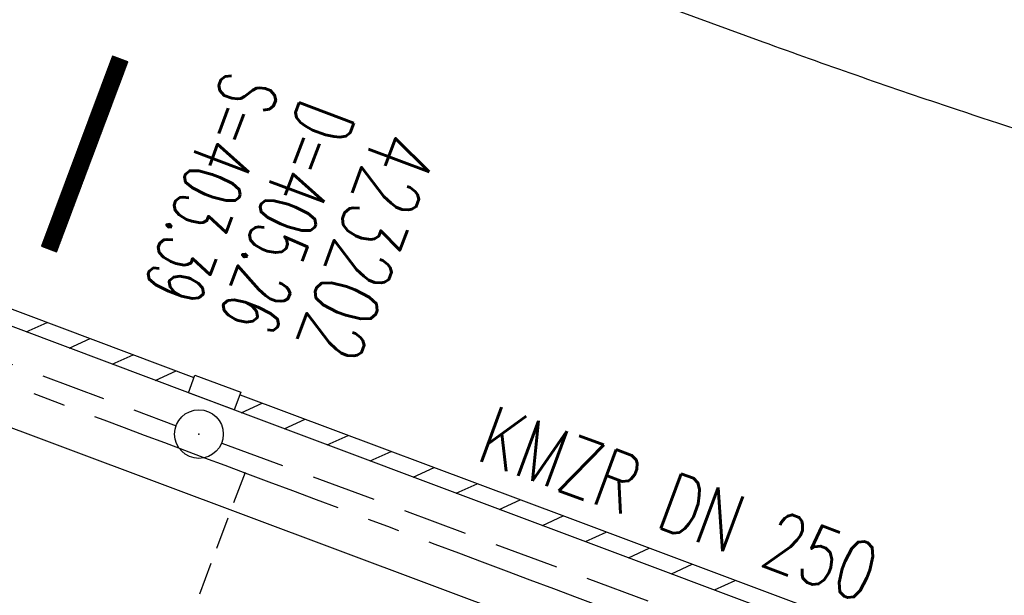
# Model space of a CAD drawing. Extents: x 450316 to 454644, y 428795 to 436505.
# Tile 276 of 324: x 452672 to 452703, y 434006 to 434024. Entities that reach past the tile are written whole.
import ezdxf
from ezdxf.enums import TextEntityAlignment as Align

# ---------------------------------------------------------------- set-up
doc = ezdxf.new("R2010")
doc.units = 0
doc.header["$LTSCALE"] = 2
doc.header["$MEASUREMENT"] = 0
for name, pattern in [('ACHSE', [5.5, 4, -0.5, 0.5, -0.5]), ('AUSGEZOGEN', [0]), ('GESTRICH-X2', [1.5, 1, -0.5]), ('GESTRICHELT', [0.75, 0.5, -0.25])]:
    doc.linetypes.add(name, pattern=pattern)
doc.layers.get('0').update_dxf_attribs({"linetype": 'CONTINUOUS'})
for name, color, linetype in [('ACHSETOP', 1, 'ACHSE'), ('FBR', 8, 'CONTINUOUS'), ('GEF', 1, 'AUSGEZOGEN'), ('HEKTOM', 1, 'GESTRICHELT'), ('KANAL', 7, 'GESTRICH-X2'), ('RINNE', 8, 'CONTINUOUS'), ('SCHACHTNR', 6, 'CONTINUOUS'), ('SCHSYMBOL', 7, 'CONTINUOUS'), ('TEXTO', 4, 'CONTINUOUS')]:
    doc.layers.add(name, color=color, linetype=linetype)
doc.styles.add('ROMANS', font='romans.shx', dxfattribs={"width": 0.8})

# ---------------------------------------------------------------- blocks, each defined once
blk = doc.blocks.new('*X46')
at = {"color": 0}
for p, q in [((75.476, 275.596), (75.966, 276.086)), ((75.476, 275.605), (75.957, 276.086)), ((75.476, 275.614), (75.948, 276.086)), ((75.476, 275.622), (75.939, 276.086)), ((75.476, 275.631), (75.93, 276.086)), ((75.476, 275.64), (75.921, 276.086)), ((75.476, 275.649), (75.913, 276.086)), ((75.476, 275.658), (75.904, 276.086)), ((75.476, 275.667), (75.895, 276.086)), ((75.476, 275.675), (75.886, 276.086)), ((75.476, 275.684), (75.877, 276.086)), ((75.476, 275.693), (75.868, 276.086)), ((75.476, 275.702), (75.86, 276.086)), ((75.476, 275.711), (75.851, 276.086)), ((75.476, 275.72), (75.842, 276.086)), ((75.476, 275.728), (75.833, 276.086)), ((75.476, 275.737), (75.824, 276.086)), ((75.476, 275.746), (75.815, 276.086)), ((75.476, 275.755), (75.807, 276.086)), ((75.476, 275.764), (75.798, 276.086)), ((75.476, 275.773), (75.789, 276.086)), ((75.476, 275.781), (75.78, 276.086)), ((75.476, 275.79), (75.771, 276.086)), ((75.476, 275.799), (75.762, 276.086)), ((75.476, 275.808), (75.754, 276.086)), ((75.476, 275.817), (75.745, 276.086)), ((75.476, 275.826), (75.736, 276.086)), ((75.476, 275.834), (75.727, 276.086)), ((75.476, 275.843), (75.718, 276.086)), ((75.476, 275.852), (75.709, 276.086)), ((75.476, 275.861), (75.7, 276.086)), ((75.476, 275.87), (75.692, 276.086)), ((75.476, 275.879), (75.683, 276.086)), ((75.476, 275.888), (75.674, 276.086)), ((75.476, 275.896), (75.665, 276.086)), ((75.476, 275.905), (75.656, 276.086)), ((75.476, 275.914), (75.647, 276.086)), ((75.476, 275.923), (75.639, 276.086)), ((75.476, 275.932), (75.63, 276.086)), ((75.476, 275.941), (75.621, 276.086)), ((75.476, 275.949), (75.612, 276.086)), ((75.476, 275.958), (75.603, 276.086)), ((75.476, 275.967), (75.594, 276.086)), ((75.476, 275.976), (75.586, 276.086)), ((75.476, 275.985), (75.577, 276.086)), ((75.476, 275.994), (75.568, 276.086)), ((75.476, 276.002), (75.559, 276.086)), ((75.476, 276.011), (75.55, 276.086)), ((75.476, 276.02), (75.541, 276.086)), ((75.476, 276.029), (75.533, 276.086)), ((75.476, 276.038), (75.524, 276.086)), ((75.476, 276.047), (75.515, 276.086)), ((75.476, 276.055), (75.506, 276.086)), ((75.476, 276.064), (75.497, 276.086)), ((75.476, 276.073), (75.488, 276.086)), ((75.476, 275.587), (75.973, 276.084)), ((75.476, 275.578), (75.973, 276.075)), ((75.476, 275.569), (75.973, 276.067)), ((75.476, 275.56), (75.973, 276.058)), ((75.476, 275.552), (75.973, 276.049)), ((75.476, 275.543), (75.973, 276.04)), ((75.476, 275.534), (75.973, 276.031)), ((75.476, 275.525), (75.973, 276.022)), ((75.476, 275.516), (75.973, 276.014)), ((75.476, 275.507), (75.973, 276.005)), ((75.476, 275.499), (75.973, 275.996)), ((75.476, 275.49), (75.973, 275.987)), ((75.476, 275.481), (75.973, 275.978)), ((75.476, 275.472), (75.973, 275.969)), ((75.476, 275.463), (75.973, 275.961)), ((75.476, 275.454), (75.973, 275.952)), ((75.476, 275.446), (75.973, 275.943)), ((75.476, 275.437), (75.973, 275.934)), ((75.476, 275.428), (75.973, 275.925)), ((75.476, 275.419), (75.973, 275.916)), ((75.476, 275.41), (75.973, 275.907)), ((75.476, 275.401), (75.973, 275.899)), ((75.476, 275.393), (75.973, 275.89)), ((75.476, 275.384), (75.973, 275.881)), ((75.476, 275.375), (75.973, 275.872)), ((75.476, 275.366), (75.973, 275.863)), ((75.476, 275.357), (75.973, 275.854)), ((75.476, 275.348), (75.973, 275.846)), ((75.476, 275.34), (75.973, 275.837)), ((75.476, 275.331), (75.973, 275.828)), ((75.476, 275.322), (75.973, 275.819)), ((75.476, 275.313), (75.973, 275.81)), ((75.476, 275.304), (75.973, 275.801)), ((75.476, 275.295), (75.973, 275.793)), ((75.476, 275.286), (75.973, 275.784)), ((75.476, 275.278), (75.973, 275.775)), ((75.476, 275.269), (75.973, 275.766)), ((75.476, 275.26), (75.973, 275.757)), ((75.476, 275.251), (75.973, 275.748)), ((75.476, 275.242), (75.973, 275.74)), ((75.476, 275.233), (75.973, 275.731)), ((75.476, 275.225), (75.973, 275.722)), ((75.476, 275.216), (75.973, 275.713)), ((75.476, 275.207), (75.973, 275.704)), ((75.476, 275.198), (75.973, 275.695)), ((75.476, 275.189), (75.973, 275.687)), ((75.476, 275.18), (75.973, 275.678)), ((75.476, 275.172), (75.973, 275.669)), ((75.476, 275.163), (75.973, 275.66)), ((75.476, 275.154), (75.973, 275.651)), ((75.476, 275.145), (75.973, 275.642)), ((75.476, 275.136), (75.973, 275.633)), ((75.476, 275.127), (75.973, 275.625)), ((75.476, 275.119), (75.973, 275.616)), ((75.476, 275.11), (75.973, 275.607)), ((75.476, 275.101), (75.973, 275.598)), ((75.476, 275.092), (75.973, 275.589)), ((75.476, 275.083), (75.973, 275.58)), ((75.476, 275.074), (75.973, 275.572)), ((75.476, 275.066), (75.973, 275.563)), ((75.476, 275.057), (75.973, 275.554)), ((75.476, 275.048), (75.973, 275.545)), ((75.476, 275.039), (75.973, 275.536)), ((75.476, 275.03), (75.973, 275.527)), ((75.476, 275.021), (75.973, 275.519)), ((75.476, 275.012), (75.973, 275.51)), ((75.476, 275.004), (75.973, 275.501)), ((75.476, 274.995), (75.973, 275.492)), ((75.476, 274.986), (75.973, 275.483)), ((75.476, 274.977), (75.973, 275.474)), ((75.476, 274.968), (75.973, 275.466)), ((75.476, 274.959), (75.973, 275.457)), ((75.476, 274.951), (75.973, 275.448)), ((75.476, 274.942), (75.973, 275.439)), ((75.476, 274.933), (75.973, 275.43)), ((75.476, 274.924), (75.973, 275.421)), ((75.476, 274.915), (75.973, 275.413)), ((75.476, 274.906), (75.973, 275.404)), ((75.476, 274.898), (75.973, 275.395)), ((75.476, 274.889), (75.973, 275.386)), ((75.476, 274.88), (75.973, 275.377)), ((75.476, 274.871), (75.973, 275.368)), ((75.476, 274.862), (75.973, 275.359)), ((75.476, 274.853), (75.973, 275.351)), ((75.476, 274.845), (75.973, 275.342)), ((75.476, 274.836), (75.973, 275.333)), ((75.476, 274.827), (75.973, 275.324)), ((75.476, 274.818), (75.973, 275.315)), ((75.476, 274.809), (75.973, 275.306)), ((75.476, 274.8), (75.973, 275.298)), ((75.476, 274.792), (75.973, 275.289)), ((75.476, 274.783), (75.973, 275.28)), ((75.476, 274.774), (75.973, 275.271)), ((75.476, 274.765), (75.973, 275.262)), ((75.476, 274.756), (75.973, 275.253)), ((75.476, 274.747), (75.973, 275.245)), ((75.476, 274.738), (75.973, 275.236)), ((75.476, 274.73), (75.973, 275.227)), ((75.476, 274.721), (75.973, 275.218)), ((75.476, 274.712), (75.973, 275.209)), ((75.476, 274.703), (75.973, 275.2)), ((75.476, 274.694), (75.973, 275.192)), ((75.476, 274.685), (75.973, 275.183)), ((75.476, 274.677), (75.973, 275.174)), ((75.476, 274.668), (75.973, 275.165)), ((75.476, 274.659), (75.973, 275.156)), ((75.476, 274.65), (75.973, 275.147)), ((75.476, 274.641), (75.973, 275.139)), ((75.476, 274.632), (75.973, 275.13)), ((75.476, 274.624), (75.973, 275.121)), ((75.476, 274.615), (75.973, 275.112)), ((75.476, 274.606), (75.973, 275.103)), ((75.476, 274.597), (75.973, 275.094)), ((75.476, 274.588), (75.973, 275.085)), ((75.476, 274.579), (75.973, 275.077)), ((75.476, 274.571), (75.973, 275.068)), ((75.476, 274.562), (75.973, 275.059)), ((75.476, 274.553), (75.973, 275.05)), ((75.476, 274.544), (75.973, 275.041)), ((75.476, 274.535), (75.973, 275.032)), ((75.476, 274.526), (75.973, 275.024)), ((75.476, 274.518), (75.973, 275.015)), ((75.476, 274.509), (75.973, 275.006)), ((75.476, 274.5), (75.973, 274.997)), ((75.476, 274.491), (75.973, 274.988)), ((75.476, 274.482), (75.973, 274.979)), ((75.476, 274.473), (75.973, 274.971)), ((75.476, 274.464), (75.973, 274.962)), ((75.476, 274.456), (75.973, 274.953)), ((75.476, 274.447), (75.973, 274.944)), ((75.476, 274.438), (75.973, 274.935)), ((75.476, 274.429), (75.973, 274.926)), ((75.476, 274.42), (75.973, 274.918)), ((75.476, 274.411), (75.973, 274.909)), ((75.476, 274.403), (75.973, 274.9)), ((75.476, 274.394), (75.973, 274.891)), ((75.476, 274.385), (75.973, 274.882)), ((75.476, 274.376), (75.973, 274.873)), ((75.476, 274.367), (75.973, 274.865)), ((75.476, 274.358), (75.973, 274.856)), ((75.476, 274.35), (75.973, 274.847)), ((75.476, 274.341), (75.973, 274.838)), ((75.476, 274.332), (75.973, 274.829)), ((75.476, 274.323), (75.973, 274.82)), ((75.476, 274.314), (75.973, 274.811)), ((75.476, 274.305), (75.973, 274.803)), ((75.476, 274.297), (75.973, 274.794)), ((75.476, 274.288), (75.973, 274.785)), ((75.476, 274.279), (75.973, 274.776)), ((75.476, 274.27), (75.973, 274.767)), ((75.476, 274.261), (75.973, 274.758)), ((75.476, 274.252), (75.973, 274.75)), ((75.476, 274.243), (75.973, 274.741)), ((75.476, 274.235), (75.973, 274.732)), ((75.476, 274.226), (75.973, 274.723)), ((75.476, 274.217), (75.973, 274.714)), ((75.476, 274.208), (75.973, 274.705)), ((75.476, 274.199), (75.973, 274.697)), ((75.476, 274.19), (75.973, 274.688)), ((75.476, 274.182), (75.973, 274.679)), ((75.476, 274.173), (75.973, 274.67)), ((75.476, 274.164), (75.973, 274.661)), ((75.476, 274.155), (75.973, 274.652)), ((75.476, 274.146), (75.973, 274.644)), ((75.476, 274.137), (75.973, 274.635)), ((75.476, 274.129), (75.973, 274.626)), ((75.476, 274.12), (75.973, 274.617)), ((75.476, 274.111), (75.973, 274.608)), ((75.476, 274.102), (75.973, 274.599)), ((75.476, 274.093), (75.973, 274.59)), ((75.476, 274.084), (75.973, 274.582)), ((75.476, 274.076), (75.973, 274.573)), ((75.476, 274.067), (75.973, 274.564)), ((75.476, 274.058), (75.973, 274.555)), ((75.476, 274.049), (75.973, 274.546)), ((75.476, 274.04), (75.973, 274.537)), ((75.476, 274.031), (75.973, 274.529)), ((75.476, 274.023), (75.973, 274.52)), ((75.476, 274.014), (75.973, 274.511)), ((75.476, 274.005), (75.973, 274.502)), ((75.476, 273.996), (75.973, 274.493)), ((75.476, 273.987), (75.973, 274.484)), ((75.476, 273.978), (75.973, 274.476)), ((75.476, 273.969), (75.973, 274.467)), ((75.476, 273.961), (75.973, 274.458)), ((75.476, 273.952), (75.973, 274.449)), ((75.476, 273.943), (75.973, 274.44)), ((75.476, 273.934), (75.973, 274.431)), ((75.476, 273.925), (75.973, 274.423)), ((75.476, 273.916), (75.973, 274.414)), ((75.476, 273.908), (75.973, 274.405)), ((75.476, 273.899), (75.973, 274.396)), ((75.476, 273.89), (75.973, 274.387)), ((75.476, 273.881), (75.973, 274.378)), ((75.476, 273.872), (75.973, 274.37)), ((75.476, 273.863), (75.973, 274.361)), ((75.476, 273.855), (75.973, 274.352)), ((75.476, 273.846), (75.973, 274.343)), ((75.476, 273.837), (75.973, 274.334)), ((75.476, 273.828), (75.973, 274.325)), ((75.476, 273.819), (75.973, 274.316)), ((75.476, 273.81), (75.973, 274.308)), ((75.476, 273.802), (75.973, 274.299)), ((75.476, 273.793), (75.973, 274.29)), ((75.476, 273.784), (75.973, 274.281)), ((75.476, 273.775), (75.973, 274.272)), ((75.476, 273.766), (75.973, 274.263)), ((75.476, 273.757), (75.973, 274.255)), ((75.476, 273.749), (75.973, 274.246)), ((75.476, 273.74), (75.973, 274.237)), ((75.476, 273.731), (75.973, 274.228)), ((75.476, 273.722), (75.973, 274.219)), ((75.476, 273.713), (75.973, 274.21)), ((75.476, 273.704), (75.973, 274.202)), ((75.476, 273.695), (75.973, 274.193)), ((75.476, 273.687), (75.973, 274.184)), ((75.476, 273.678), (75.973, 274.175)), ((75.476, 273.669), (75.973, 274.166)), ((75.476, 273.66), (75.973, 274.157)), ((75.476, 273.651), (75.973, 274.149)), ((75.476, 273.642), (75.973, 274.14)), ((75.476, 273.634), (75.973, 274.131)), ((75.476, 273.625), (75.973, 274.122)), ((75.476, 273.616), (75.973, 274.113)), ((75.476, 273.607), (75.973, 274.104)), ((75.476, 273.598), (75.973, 274.096)), ((75.476, 273.589), (75.973, 274.087)), ((75.476, 273.581), (75.973, 274.078)), ((75.476, 273.572), (75.973, 274.069)), ((75.476, 273.563), (75.973, 274.06)), ((75.476, 273.554), (75.973, 274.051)), ((75.476, 273.545), (75.973, 274.042)), ((75.476, 273.536), (75.973, 274.034)), ((75.476, 273.528), (75.973, 274.025)), ((75.476, 273.519), (75.973, 274.016)), ((75.476, 273.51), (75.973, 274.007)), ((75.476, 273.501), (75.973, 273.998)), ((75.476, 273.492), (75.973, 273.989)), ((75.476, 273.483), (75.973, 273.981)), ((75.476, 273.475), (75.973, 273.972)), ((75.476, 273.466), (75.973, 273.963)), ((75.476, 273.457), (75.973, 273.954)), ((75.476, 273.448), (75.973, 273.945)), ((75.476, 273.439), (75.973, 273.936)), ((75.476, 273.43), (75.973, 273.928)), ((75.476, 273.421), (75.973, 273.919)), ((75.476, 273.413), (75.973, 273.91)), ((75.476, 273.404), (75.973, 273.901)), ((75.476, 273.395), (75.973, 273.892)), ((75.476, 273.386), (75.973, 273.883)), ((75.476, 273.377), (75.973, 273.875)), ((75.476, 273.368), (75.973, 273.866)), ((75.476, 273.36), (75.973, 273.857)), ((75.476, 273.351), (75.973, 273.848)), ((75.476, 273.342), (75.973, 273.839)), ((75.476, 273.333), (75.973, 273.83)), ((75.476, 273.324), (75.973, 273.822)), ((75.476, 273.315), (75.973, 273.813)), ((75.476, 273.307), (75.973, 273.804)), ((75.476, 273.298), (75.973, 273.795)), ((75.476, 273.289), (75.973, 273.786)), ((75.476, 273.28), (75.973, 273.777)), ((75.476, 273.271), (75.973, 273.768)), ((75.476, 273.262), (75.973, 273.76)), ((75.476, 273.254), (75.973, 273.751)), ((75.476, 273.245), (75.973, 273.742)), ((75.476, 273.236), (75.973, 273.733)), ((75.476, 273.227), (75.973, 273.724)), ((75.476, 273.218), (75.973, 273.715)), ((75.476, 273.209), (75.973, 273.707)), ((75.476, 273.201), (75.973, 273.698)), ((75.476, 273.192), (75.973, 273.689)), ((75.476, 273.183), (75.973, 273.68)), ((75.476, 273.174), (75.973, 273.671)), ((75.476, 273.165), (75.973, 273.662)), ((75.476, 273.156), (75.973, 273.654)), ((75.476, 273.147), (75.973, 273.645)), ((75.476, 273.139), (75.973, 273.636)), ((75.476, 273.13), (75.973, 273.627)), ((75.476, 273.121), (75.973, 273.618)), ((75.476, 273.112), (75.973, 273.609)), ((75.476, 273.103), (75.973, 273.601)), ((75.476, 273.094), (75.973, 273.592)), ((75.476, 273.086), (75.973, 273.583)), ((75.476, 273.077), (75.973, 273.574)), ((75.476, 273.068), (75.973, 273.565)), ((75.476, 273.059), (75.973, 273.556)), ((75.476, 273.05), (75.973, 273.548)), ((75.476, 273.041), (75.973, 273.539)), ((75.476, 273.033), (75.973, 273.53)), ((75.476, 273.024), (75.973, 273.521)), ((75.476, 273.015), (75.973, 273.512)), ((75.476, 273.006), (75.973, 273.503)), ((75.476, 272.997), (75.973, 273.494)), ((75.476, 272.988), (75.973, 273.486)), ((75.476, 272.98), (75.973, 273.477)), ((75.476, 272.971), (75.973, 273.468)), ((75.476, 272.962), (75.973, 273.459)), ((75.476, 272.953), (75.973, 273.45)), ((75.476, 272.944), (75.973, 273.441)), ((75.476, 272.935), (75.973, 273.433)), ((75.476, 272.927), (75.973, 273.424)), ((75.476, 272.918), (75.973, 273.415)), ((75.476, 272.909), (75.973, 273.406)), ((75.476, 272.9), (75.973, 273.397)), ((75.476, 272.891), (75.973, 273.388)), ((75.476, 272.882), (75.973, 273.38)), ((75.476, 272.873), (75.973, 273.371)), ((75.476, 272.865), (75.973, 273.362)), ((75.476, 272.856), (75.973, 273.353)), ((75.476, 272.847), (75.973, 273.344)), ((75.476, 272.838), (75.973, 273.335)), ((75.476, 272.829), (75.973, 273.327)), ((75.476, 272.82), (75.973, 273.318)), ((75.476, 272.812), (75.973, 273.309)), ((75.476, 272.803), (75.973, 273.3)), ((75.476, 272.794), (75.973, 273.291)), ((75.476, 272.785), (75.973, 273.282)), ((75.476, 272.776), (75.973, 273.274)), ((75.476, 272.767), (75.973, 273.265)), ((75.476, 272.759), (75.973, 273.256)), ((75.476, 272.75), (75.973, 273.247)), ((75.476, 272.741), (75.973, 273.238)), ((75.476, 272.732), (75.973, 273.229)), ((75.476, 272.723), (75.973, 273.22)), ((75.476, 272.714), (75.973, 273.212)), ((75.476, 272.706), (75.973, 273.203)), ((75.476, 272.697), (75.973, 273.194)), ((75.476, 272.688), (75.973, 273.185)), ((75.476, 272.679), (75.973, 273.176)), ((75.476, 272.67), (75.973, 273.167)), ((75.476, 272.661), (75.973, 273.159)), ((75.476, 272.653), (75.973, 273.15)), ((75.476, 272.644), (75.973, 273.141)), ((75.476, 272.635), (75.973, 273.132)), ((75.476, 272.626), (75.973, 273.123)), ((75.476, 272.617), (75.973, 273.114)), ((75.476, 272.608), (75.973, 273.106)), ((75.476, 272.599), (75.973, 273.097)), ((75.476, 272.591), (75.973, 273.088)), ((75.476, 272.582), (75.973, 273.079)), ((75.476, 272.573), (75.973, 273.07)), ((75.476, 272.564), (75.973, 273.061)), ((75.476, 272.555), (75.973, 273.053)), ((75.476, 272.546), (75.973, 273.044)), ((75.476, 272.538), (75.973, 273.035)), ((75.476, 272.529), (75.973, 273.026)), ((75.476, 272.52), (75.973, 273.017)), ((75.476, 272.511), (75.973, 273.008)), ((75.476, 272.502), (75.973, 273)), ((75.476, 272.493), (75.973, 272.991)), ((75.476, 272.485), (75.973, 272.982)), ((75.476, 272.476), (75.973, 272.973)), ((75.476, 272.467), (75.973, 272.964)), ((75.476, 272.458), (75.973, 272.955)), ((75.476, 272.449), (75.973, 272.946)), ((75.476, 272.44), (75.973, 272.938)), ((75.476, 272.432), (75.973, 272.929)), ((75.476, 272.423), (75.973, 272.92)), ((75.476, 272.414), (75.973, 272.911)), ((75.476, 272.405), (75.973, 272.902)), ((75.476, 272.396), (75.973, 272.893)), ((75.476, 272.387), (75.973, 272.885)), ((75.476, 272.379), (75.973, 272.876)), ((75.476, 272.37), (75.973, 272.867)), ((75.476, 272.361), (75.973, 272.858)), ((75.476, 272.352), (75.973, 272.849)), ((75.476, 272.343), (75.973, 272.84)), ((75.476, 272.334), (75.973, 272.832)), ((75.476, 272.325), (75.973, 272.823)), ((75.476, 272.317), (75.973, 272.814)), ((75.476, 272.308), (75.973, 272.805)), ((75.476, 272.299), (75.973, 272.796)), ((75.476, 272.29), (75.973, 272.787)), ((75.476, 272.281), (75.973, 272.779)), ((75.476, 272.272), (75.973, 272.77)), ((75.476, 272.264), (75.973, 272.761)), ((75.476, 272.255), (75.973, 272.752)), ((75.476, 272.246), (75.973, 272.743)), ((75.476, 272.237), (75.973, 272.734)), ((75.476, 272.228), (75.973, 272.726)), ((75.476, 272.219), (75.973, 272.717)), ((75.476, 272.211), (75.973, 272.708)), ((75.476, 272.202), (75.973, 272.699)), ((75.476, 272.193), (75.973, 272.69)), ((75.476, 272.184), (75.973, 272.681)), ((75.476, 272.175), (75.973, 272.672)), ((75.476, 272.166), (75.973, 272.664)), ((75.476, 272.158), (75.973, 272.655)), ((75.476, 272.149), (75.973, 272.646)), ((75.476, 272.14), (75.973, 272.637)), ((75.476, 272.131), (75.973, 272.628)), ((75.476, 272.122), (75.973, 272.619)), ((75.476, 272.113), (75.973, 272.611)), ((75.476, 272.104), (75.973, 272.602)), ((75.476, 272.096), (75.973, 272.593)), ((75.476, 272.087), (75.973, 272.584)), ((75.476, 272.078), (75.973, 272.575)), ((75.476, 272.069), (75.973, 272.566)), ((75.476, 272.06), (75.973, 272.558)), ((75.476, 272.051), (75.973, 272.549)), ((75.476, 272.043), (75.973, 272.54)), ((75.476, 272.034), (75.973, 272.531)), ((75.476, 272.025), (75.973, 272.522)), ((75.476, 272.016), (75.973, 272.513)), ((75.476, 272.007), (75.973, 272.505)), ((75.476, 271.998), (75.973, 272.496)), ((75.476, 271.99), (75.973, 272.487)), ((75.476, 271.981), (75.973, 272.478)), ((75.476, 271.972), (75.973, 272.469)), ((75.476, 271.963), (75.973, 272.46)), ((75.476, 271.954), (75.973, 272.452)), ((75.476, 271.945), (75.973, 272.443)), ((75.476, 271.937), (75.973, 272.434)), ((75.476, 271.928), (75.973, 272.425)), ((75.476, 271.919), (75.973, 272.416)), ((75.476, 271.91), (75.973, 272.407)), ((75.476, 271.901), (75.973, 272.398)), ((75.476, 271.892), (75.973, 272.39)), ((75.476, 271.884), (75.973, 272.381)), ((75.476, 271.875), (75.973, 272.372)), ((75.476, 271.866), (75.973, 272.363)), ((75.476, 271.857), (75.973, 272.354)), ((75.476, 271.848), (75.973, 272.345)), ((75.476, 271.839), (75.973, 272.337)), ((75.476, 271.83), (75.973, 272.328)), ((75.476, 271.822), (75.973, 272.319)), ((75.476, 271.813), (75.973, 272.31)), ((75.476, 271.804), (75.973, 272.301)), ((75.476, 271.795), (75.973, 272.292)), ((75.476, 271.786), (75.973, 272.284)), ((75.476, 271.777), (75.973, 272.275)), ((75.476, 271.769), (75.973, 272.266)), ((75.476, 271.76), (75.973, 272.257)), ((75.476, 271.751), (75.973, 272.248)), ((75.476, 271.742), (75.973, 272.239)), ((75.476, 271.733), (75.973, 272.231)), ((75.476, 271.724), (75.973, 272.222)), ((75.476, 271.716), (75.973, 272.213)), ((75.476, 271.707), (75.973, 272.204)), ((75.476, 271.698), (75.973, 272.195)), ((75.476, 271.689), (75.973, 272.186)), ((75.476, 271.68), (75.973, 272.177)), ((75.476, 271.671), (75.973, 272.169)), ((75.476, 271.663), (75.973, 272.16)), ((75.476, 271.654), (75.973, 272.151)), ((75.476, 271.645), (75.973, 272.142)), ((75.476, 271.636), (75.973, 272.133)), ((75.476, 271.627), (75.973, 272.124)), ((75.476, 271.618), (75.973, 272.116)), ((75.476, 271.61), (75.973, 272.107)), ((75.476, 271.601), (75.973, 272.098)), ((75.476, 271.592), (75.973, 272.089)), ((75.476, 271.583), (75.973, 272.08)), ((75.476, 271.574), (75.973, 272.071)), ((75.476, 271.565), (75.973, 272.063)), ((75.476, 271.556), (75.973, 272.054)), ((75.476, 271.548), (75.973, 272.045)), ((75.476, 271.539), (75.973, 272.036)), ((75.476, 271.53), (75.973, 272.027)), ((75.476, 271.521), (75.973, 272.018)), ((75.476, 271.512), (75.973, 272.01)), ((75.476, 271.503), (75.973, 272.001)), ((75.476, 271.495), (75.973, 271.992)), ((75.476, 271.486), (75.973, 271.983)), ((75.476, 271.477), (75.973, 271.974)), ((75.476, 271.468), (75.973, 271.965)), ((75.476, 271.459), (75.973, 271.957)), ((75.476, 271.45), (75.973, 271.948)), ((75.476, 271.442), (75.973, 271.939)), ((75.476, 271.433), (75.973, 271.93)), ((75.476, 271.424), (75.973, 271.921)), ((75.476, 271.415), (75.973, 271.912)), ((75.476, 271.406), (75.973, 271.903)), ((75.476, 271.397), (75.973, 271.895)), ((75.476, 271.389), (75.973, 271.886)), ((75.476, 271.38), (75.973, 271.877)), ((75.476, 271.371), (75.973, 271.868)), ((75.476, 271.362), (75.973, 271.859)), ((75.476, 271.353), (75.973, 271.85)), ((75.476, 271.344), (75.973, 271.842)), ((75.476, 271.336), (75.973, 271.833)), ((75.476, 271.327), (75.973, 271.824)), ((75.476, 271.318), (75.973, 271.815)), ((75.476, 271.309), (75.973, 271.806)), ((75.476, 271.3), (75.973, 271.797)), ((75.476, 271.291), (75.973, 271.789)), ((75.476, 271.282), (75.973, 271.78)), ((75.476, 271.274), (75.973, 271.771)), ((75.476, 271.265), (75.973, 271.762)), ((75.476, 271.256), (75.973, 271.753)), ((75.476, 271.247), (75.973, 271.744)), ((75.476, 271.238), (75.973, 271.736)), ((75.476, 271.229), (75.973, 271.727)), ((75.476, 271.221), (75.973, 271.718)), ((75.476, 271.212), (75.973, 271.709)), ((75.476, 271.203), (75.973, 271.7)), ((75.476, 271.194), (75.973, 271.691)), ((75.476, 271.185), (75.973, 271.683)), ((75.476, 271.176), (75.973, 271.674)), ((75.476, 271.168), (75.973, 271.665)), ((75.476, 271.159), (75.973, 271.656)), ((75.476, 271.15), (75.973, 271.647)), ((75.476, 271.141), (75.973, 271.638)), ((75.476, 271.132), (75.973, 271.629)), ((75.476, 271.123), (75.973, 271.621)), ((75.476, 271.115), (75.973, 271.612)), ((75.476, 271.106), (75.973, 271.603)), ((75.476, 271.097), (75.973, 271.594)), ((75.476, 271.088), (75.973, 271.585)), ((75.476, 271.079), (75.973, 271.576)), ((75.476, 271.07), (75.973, 271.568)), ((75.476, 271.062), (75.973, 271.559)), ((75.476, 271.053), (75.973, 271.55)), ((75.476, 271.044), (75.973, 271.541)), ((75.476, 271.035), (75.973, 271.532)), ((75.476, 271.026), (75.973, 271.523)), ((75.476, 271.017), (75.973, 271.515)), ((75.476, 271.008), (75.973, 271.506)), ((75.476, 271), (75.973, 271.497)), ((75.476, 270.991), (75.973, 271.488)), ((75.476, 270.982), (75.973, 271.479)), ((75.476, 270.973), (75.973, 271.47)), ((75.476, 270.964), (75.973, 271.462)), ((75.476, 270.955), (75.973, 271.453)), ((75.476, 270.947), (75.973, 271.444)), ((75.476, 270.938), (75.973, 271.435)), ((75.476, 270.929), (75.973, 271.426)), ((75.476, 270.92), (75.973, 271.417)), ((75.476, 270.911), (75.973, 271.409)), ((75.476, 270.902), (75.973, 271.4)), ((75.476, 270.894), (75.973, 271.391)), ((75.476, 270.885), (75.973, 271.382)), ((75.476, 270.876), (75.973, 271.373)), ((75.476, 270.867), (75.973, 271.364)), ((75.476, 270.858), (75.973, 271.355)), ((75.476, 270.849), (75.973, 271.347)), ((75.476, 270.841), (75.973, 271.338)), ((75.476, 270.832), (75.973, 271.329)), ((75.476, 270.823), (75.973, 271.32)), ((75.476, 270.814), (75.973, 271.311)), ((75.476, 270.805), (75.973, 271.302)), ((75.476, 270.796), (75.973, 271.294)), ((75.476, 270.788), (75.973, 271.285)), ((75.476, 270.779), (75.973, 271.276)), ((75.476, 270.77), (75.973, 271.267)), ((75.476, 270.761), (75.973, 271.258)), ((75.476, 270.752), (75.973, 271.249)), ((75.476, 270.743), (75.973, 271.241)), ((75.476, 270.734), (75.973, 271.232)), ((75.476, 270.726), (75.973, 271.223)), ((75.476, 270.717), (75.973, 271.214)), ((75.476, 270.708), (75.973, 271.205)), ((75.476, 270.699), (75.973, 271.196)), ((75.476, 270.69), (75.973, 271.188)), ((75.476, 270.681), (75.973, 271.179)), ((75.476, 270.673), (75.973, 271.17)), ((75.476, 270.664), (75.973, 271.161)), ((75.476, 270.655), (75.973, 271.152)), ((75.476, 270.646), (75.973, 271.143)), ((75.476, 270.637), (75.973, 271.135)), ((75.476, 270.628), (75.973, 271.126)), ((75.476, 270.62), (75.973, 271.117)), ((75.476, 270.611), (75.973, 271.108)), ((75.476, 270.602), (75.973, 271.099)), ((75.476, 270.593), (75.973, 271.09)), ((75.476, 270.584), (75.973, 271.081)), ((75.476, 270.575), (75.973, 271.073)), ((75.476, 270.567), (75.973, 271.064)), ((75.476, 270.558), (75.973, 271.055)), ((75.476, 270.549), (75.973, 271.046)), ((75.476, 270.54), (75.973, 271.037)), ((75.476, 270.531), (75.973, 271.028)), ((75.476, 270.522), (75.973, 271.02)), ((75.476, 270.514), (75.973, 271.011)), ((75.476, 270.505), (75.973, 271.002)), ((75.476, 270.496), (75.973, 270.993)), ((75.476, 270.487), (75.973, 270.984)), ((75.476, 270.478), (75.973, 270.975)), ((75.476, 270.469), (75.973, 270.967)), ((75.476, 270.46), (75.973, 270.958)), ((75.476, 270.452), (75.973, 270.949)), ((75.476, 270.443), (75.973, 270.94)), ((75.476, 270.434), (75.973, 270.931)), ((75.476, 270.425), (75.973, 270.922)), ((75.476, 270.416), (75.973, 270.914)), ((75.476, 270.407), (75.973, 270.905)), ((75.476, 270.399), (75.973, 270.896)), ((75.476, 270.39), (75.973, 270.887)), ((75.476, 270.381), (75.973, 270.878)), ((75.476, 270.372), (75.973, 270.869)), ((75.476, 270.363), (75.973, 270.861)), ((75.476, 270.354), (75.973, 270.852)), ((75.476, 270.346), (75.973, 270.843)), ((75.476, 270.337), (75.973, 270.834)), ((75.476, 270.328), (75.973, 270.825)), ((75.476, 270.319), (75.973, 270.816)), ((75.476, 270.31), (75.973, 270.807)), ((75.476, 270.301), (75.973, 270.799)), ((75.476, 270.293), (75.973, 270.79)), ((75.476, 270.284), (75.973, 270.781)), ((75.476, 270.275), (75.973, 270.772)), ((75.476, 270.266), (75.973, 270.763)), ((75.476, 270.257), (75.973, 270.754)), ((75.476, 270.248), (75.973, 270.746)), ((75.476, 270.24), (75.973, 270.737)), ((75.476, 270.231), (75.973, 270.728)), ((75.476, 270.222), (75.973, 270.719)), ((75.476, 270.213), (75.973, 270.71)), ((75.476, 270.204), (75.973, 270.701)), ((75.476, 270.195), (75.973, 270.693)), ((75.476, 270.186), (75.973, 270.684)), ((75.476, 270.178), (75.973, 270.675)), ((75.476, 270.169), (75.973, 270.666)), ((75.476, 270.16), (75.973, 270.657)), ((75.476, 270.151), (75.973, 270.648)), ((75.476, 270.142), (75.973, 270.64)), ((75.476, 270.133), (75.973, 270.631)), ((75.476, 270.125), (75.973, 270.622)), ((75.476, 270.116), (75.973, 270.613)), ((75.476, 270.107), (75.973, 270.604)), ((75.476, 270.098), (75.973, 270.595)), ((75.476, 270.089), (75.973, 270.587)), ((75.476, 270.08), (75.973, 270.578)), ((75.476, 270.072), (75.973, 270.569)), ((75.476, 270.063), (75.973, 270.56)), ((75.476, 270.054), (75.973, 270.551)), ((75.476, 270.045), (75.973, 270.542)), ((75.476, 270.036), (75.973, 270.533)), ((75.476, 270.027), (75.973, 270.525)), ((75.476, 270.019), (75.973, 270.516)), ((75.476, 270.01), (75.973, 270.507)), ((75.476, 270.001), (75.973, 270.498)), ((75.476, 269.992), (75.973, 270.489)), ((75.476, 269.983), (75.973, 270.48)), ((75.476, 269.974), (75.973, 270.472)), ((75.476, 269.966), (75.973, 270.463)), ((75.476, 269.957), (75.973, 270.454)), ((75.476, 269.948), (75.973, 270.445)), ((75.476, 269.939), (75.973, 270.436)), ((75.476, 269.93), (75.973, 270.427)), ((75.476, 269.921), (75.973, 270.419)), ((75.476, 269.912), (75.973, 270.41)), ((75.476, 269.904), (75.973, 270.401)), ((75.476, 269.895), (75.973, 270.392)), ((75.476, 269.886), (75.973, 270.383)), ((75.476, 269.877), (75.973, 270.374)), ((75.476, 269.868), (75.973, 270.366)), ((75.476, 269.859), (75.973, 270.357)), ((75.476, 269.851), (75.973, 270.348)), ((75.476, 269.833), (75.973, 270.33)), ((75.488, 269.836), (75.973, 270.321)), ((75.496, 269.836), (75.973, 270.313)), ((75.505, 269.836), (75.973, 270.304)), ((75.514, 269.836), (75.973, 270.295)), ((75.523, 269.836), (75.973, 270.286)), ((75.532, 269.836), (75.973, 270.277)), ((75.541, 269.836), (75.973, 270.268)), ((75.549, 269.836), (75.973, 270.259)), ((75.558, 269.836), (75.973, 270.251)), ((75.567, 269.836), (75.973, 270.242)), ((75.576, 269.836), (75.973, 270.233)), ((75.585, 269.836), (75.973, 270.224)), ((75.594, 269.836), (75.973, 270.215)), ((75.602, 269.836), (75.973, 270.206)), ((75.611, 269.836), (75.973, 270.198)), ((75.62, 269.836), (75.973, 270.189)), ((75.629, 269.836), (75.973, 270.18)), ((75.638, 269.836), (75.973, 270.171)), ((75.647, 269.836), (75.973, 270.162)), ((75.655, 269.836), (75.973, 270.153)), ((75.664, 269.836), (75.973, 270.145)), ((75.673, 269.836), (75.973, 270.136)), ((75.682, 269.836), (75.973, 270.127)), ((75.691, 269.836), (75.973, 270.118)), ((75.7, 269.836), (75.973, 270.109)), ((75.709, 269.836), (75.973, 270.1)), ((75.717, 269.836), (75.973, 270.092)), ((75.726, 269.836), (75.973, 270.083)), ((75.735, 269.836), (75.973, 270.074)), ((75.744, 269.836), (75.973, 270.065)), ((75.753, 269.836), (75.973, 270.056)), ((75.762, 269.836), (75.973, 270.047)), ((75.77, 269.836), (75.973, 270.038)), ((75.779, 269.836), (75.973, 270.03)), ((75.788, 269.836), (75.973, 270.021)), ((75.797, 269.836), (75.973, 270.012)), ((75.806, 269.836), (75.973, 270.003)), ((75.815, 269.836), (75.973, 269.994)), ((75.823, 269.836), (75.973, 269.985)), ((75.832, 269.836), (75.973, 269.977)), ((75.841, 269.836), (75.973, 269.968)), ((75.85, 269.836), (75.973, 269.959)), ((75.859, 269.836), (75.973, 269.95)), ((75.868, 269.836), (75.973, 269.941)), ((75.876, 269.836), (75.973, 269.932)), ((75.885, 269.836), (75.973, 269.924)), ((75.894, 269.836), (75.973, 269.915)), ((75.903, 269.836), (75.973, 269.906)), ((75.912, 269.836), (75.973, 269.897)), ((75.921, 269.836), (75.973, 269.888)), ((75.93, 269.836), (75.973, 269.879)), ((75.938, 269.836), (75.973, 269.871)), ((75.947, 269.836), (75.973, 269.862)), ((75.956, 269.836), (75.973, 269.853)), ((75.965, 269.836), (75.973, 269.844))]:
    blk.add_line(p, q, dxfattribs=at)
blk = doc.blocks.new('NUGEF')
blk.add_lwpolyline([(0.511, -0.007), (0.511, 6.243), (0.014, 6.243), (0.014, -0.007)], close=True)
blk.add_blockref('*X46', (-75.462, -269.843))
blk = doc.blocks.new('GST')
at = {"color": 0}
blk.add_circle((0, 0), 0.75, dxfattribs=at)
blk.add_point((0, 0), dxfattribs=at)

msp = doc.modelspace()

# ---------------------------------------------------------------- linework, layer by layer
at = {"layer": 'ACHSETOP', "flags": 128}
msp.add_lwpolyline([(451271.766, 435019.042, -0.000001), (451272.365, 435018.353, -0.000032), (451272.387, 435018.328), (451288.791, 434999.463, -0.000002), (451296.993, 434990.03, 0.000007), (451305.195, 434980.597, 0.000007), (451313.397, 434971.165, -0.000007), (451321.599, 434961.732, -0.000007), (451329.801, 434952.299, 0.000007), (451338.003, 434942.866, 0.000007), (451346.205, 434933.433, -0.000007), (451354.407, 434924.001, -0.000007), (451362.609, 434914.568, 0.000011), (451370.811, 434905.135, 0.000001), (451379.013, 434895.702, 0.000001), (451387.215, 434886.27), (451403.62, 434867.404), (451420.024, 434848.539), (451436.428, 434829.674, -0.000013), (451444.63, 434820.241, 0.000007), (451452.832, 434810.808, 0.000007), (451461.034, 434801.376, -0.000007), (451469.236, 434791.943, -0.000007), (451477.438, 434782.51, 0.000007), (451485.64, 434773.077, 0.000007), (451493.842, 434763.645, -0.000007), (451502.044, 434754.212, -0.000007), (451510.246, 434744.779, 0.000007), (451518.448, 434735.346, 0.000007), (451526.65, 434725.914, -0.000007), (451534.852, 434716.481, -0.000007), (451543.054, 434707.048, 0.000011), (451551.256, 434697.615, 0.000001), (451559.458, 434688.182, 0.000001), (451567.66, 434678.75), (451584.065, 434659.884, -0.000001), (451592.267, 434650.452, -0.000001), (451600.469, 434641.019, -0.000011), (451608.671, 434631.586, 0.000013), (451616.873, 434622.153), (451633.277, 434603.288), (451649.681, 434584.423, -0.000013), (451657.883, 434574.99, 0.000007), (451666.085, 434565.557, 0.000007), (451674.287, 434556.124, -0.000007), (451682.489, 434546.692, -0.000007), (451690.691, 434537.259, 0.000006), (451698.893, 434527.826), (451715.297, 434508.961, -0.000015), (451721.01, 434502.39, 0.000008), (451726.723, 434495.82, 0.000958), (451727.518, 434494.909, 0.000181), (451731.723, 434490.114, 0.003894), (451738.179, 434482.871, 0.00247), (451748.503, 434471.583, 0.003793), (451756.233, 434463.34, 0.003129), (451765.742, 434453.478, 0.00313), (451774.532, 434444.586, 0.003132), (451783.429, 434435.81, 0.003134), (451792.435, 434427.146, 0.003132), (451801.553, 434418.591, 0.003131), (451810.774, 434410.155, 0.00313), (451820.102, 434401.832, 0.003133), (451829.541, 434393.621, 0.003138), (451839.066, 434385.542, 0.003131), (451848.69, 434377.585, 0.003125), (451858.432, 434369.733, 0.003124), (451868.271, 434362.004, 0.00313), (451878.187, 434354.413, 0.003138), (451888.199, 434346.945, 0.003133), (451898.32, 434339.593, 0.003131), (451908.525, 434332.373, 0.003131), (451918.818, 434325.282, 0.003132), (451929.206, 434318.316, 0.003136), (451939.668, 434311.489, 0.00313), (451950.209, 434304.797, 0.003123), (451960.857, 434298.223, 0.003128), (451971.589, 434291.781, 0.003137), (451982.371, 434285.491, 0.003139), (451993.235, 434279.335, 0.003133), (452004.198, 434273.303, 0.003123), (452015.227, 434267.413, 0.003125), (452026.323, 434261.665, 0.003132), (452037.503, 434256.05, 0.003138), (452048.733, 434250.584, 0.003134), (452060.02, 434245.265, 0.003122), (452071.413, 434240.069, 0.003127), (452083.62, 434234.685, 0.003578), (452094.349, 434230.124, 0.002702), (452108.409, 434224.354, 0.004189), (452117.528, 434220.758, 0.00053), (452126.341, 434217.378, 0.001569), (452129.323, 434216.249, 0.000008), (452135.115, 434214.077, -0.000025), (452140.907, 434211.904), (452164.314, 434203.123, 0.000006), (452176.018, 434198.733, -0.000007), (452187.722, 434194.343), (452211.129, 434185.563), (452234.536, 434176.783, -0.000012), (452246.24, 434172.393, 0.000007), (452257.944, 434168.002, 0.000002), (452265.746, 434165.075, 0.000001), (452281.351, 434159.222, 0.000005), (452293.055, 434154.832, -0.000007), (452304.759, 434150.442, -0.000019), (452316.463, 434146.052, 0.000015), (452328.166, 434141.661, 0.000002), (452338.097, 434137.936, 0.000001), (452351.573, 434132.881, 0.000004), (452363.277, 434128.491, -0.000006), (452374.981, 434124.101, -0.00002), (452386.684, 434119.71, 0.00002), (452398.388, 434115.32, 0.000006), (452410.092, 434110.93, -0.000004), (452421.796, 434106.54, -0.000001), (452435.272, 434101.485, -0.000002), (452445.203, 434097.76, -0.000015), (452456.906, 434093.369, 0.000019), (452468.61, 434088.979, 0.000007), (452480.314, 434084.589, -0.000006), (452492.018, 434080.199, -0.000002), (452503.721, 434075.809, 0.000002), (452515.425, 434071.419, 0.000006), (452527.129, 434067.029, -0.000007), (452538.833, 434062.639, -0.000019), (452550.536, 434058.248, 0.000015), (452562.24, 434053.858, 0.000002), (452572.171, 434050.133, 0.000001), (452585.647, 434045.078, 0.000004), (452597.351, 434040.688, -0.000006), (452609.055, 434036.298, -0.00002), (452620.758, 434031.907, 0.00002), (452632.462, 434027.517, 0.000006), (452644.166, 434023.127, -0.000004), (452655.87, 434018.737, -0.000001), (452669.346, 434013.682, -0.000002), (452679.277, 434009.957, -0.000015), (452690.981, 434005.567, 0.000014), (452702.684, 434001.176, 0.000011), (452714.388, 433996.786, -0.000001), (452726.092, 433992.396, -0.000007), (452735.031, 433989.043, -0.000005), (452748.181, 433984.11, -0.000156), (452748.221, 433984.095, -0.000005), (452749.498, 433983.615, -0.004183), (452758.692, 433980.071, -0.002721), (452772.748, 433974.429, -0.005081), (452782.771, 433970.223, -0.003908), (452795.7, 433964.522, -0.003912), (452807.05, 433959.304, -0.003907), (452818.331, 433953.902, -0.003903), (452829.522, 433948.327, -0.003904), (452840.62, 433942.58, -0.003907), (452851.631, 433936.658, -0.003909), (452862.543, 433930.568, -0.003906), (452873.352, 433924.312, -0.003899), (452884.081, 433917.876, -0.003907), (452894.713, 433911.271, -0.003917), (452905.212, 433904.518, -0.003914), (452915.606, 433897.601, -0.003904), (452925.914, 433890.505, -0.003895), (452936.108, 433883.251, -0.003902), (452946.169, 433875.853, -0.003909), (452956.117, 433868.296, -0.003904), (452965.957, 433860.575, -0.003908), (452975.671, 433852.704, -0.00391), (452985.257, 433844.687, -0.003909), (452994.717, 433836.52, -0.003908), (453004.051, 433828.203, -0.003902), (453013.251, 433819.744, -0.003901), (453022.321, 433811.14, -0.003907), (453031.261, 433802.39, -0.003913), (453040.05, 433793.514, -0.003909), (453048.995, 433784.194, -0.00418), (453057.218, 433775.343, -0.003621), (453064.799, 433766.924, -0.003001), (453073.811, 433756.645, -0.003775), (453082.931, 433745.954, -0.004894), (453089.822, 433737.587, -0.004962), (453096.584, 433729.038, -0.003805), (453105.204, 433717.738, -0.003005), (453113.364, 433706.734, -0.003643), (453119.973, 433697.569, -0.004174), (453127.227, 433687.17, -0.004295), (453134.105, 433676.947, -0.003507), (453140.018, 433667.855, -0.002688), (453147.586, 433655.895, -0.003695), (453155.363, 433643.251, -0.00538), (453160.547, 433634.47, -0.005332), (453165.53, 433625.601, -0.003667), (453172.541, 433612.577, -0.002679), (453179.095, 433600.023, -0.003501), (453183.992, 433590.355, -0.004313), (453189.196, 433579.668, -0.003909), (453194.743, 433567.786, -0.003909), (453199.853, 433556.378, -0.003909), (453204.783, 433544.892, -0.003903), (453209.809, 433532.66, -0.004384), (453214.103, 433521.695, -0.003423), (453219.661, 433506.825, -0.005955), (453222.694, 433498.219, -0.000145), (453225.568, 433489.736, -0.000252), (453227.219, 433484.852, -0.000085), (453230.064, 433476.416, -0.000405), (453230.656, 433474.653, -0.003646), (453233.571, 433465.744, 0.00217), (453238.424, 433450.758, 0.000006), (453242.327, 433438.883, -0.000007), (453246.23, 433427.008, -0.000012), (453250.132, 433415.133, 0.000009), (453254.035, 433403.258, 0.003001), (453258.01, 433391.404, -0.003002), (453261.985, 433379.55, -0.003008), (453265.815, 433367.653, 0.003009), (453269.646, 433355.757, 0.00001), (453273.549, 433343.882, -0.000019), (453277.452, 433332.007), (453285.257, 433308.257, 0.000005), (453289.16, 433296.382, -0.000004), (453293.063, 433284.507, -0.000001), (453297.412, 433271.275, -0.000001), (453300.869, 433260.756, -0.00001), (453304.771, 433248.881, 0.000008), (453308.674, 433237.006, 0.000011), (453312.577, 433225.131, -0.000004), (453316.48, 433213.256, -0.000007), (453317.957, 433208.761, -0.000002), (453324.285, 433189.506, -0.00006), (453324.748, 433188.095, 0.000004), (453325.212, 433186.684, 0.001409), (453327.806, 433178.862, 0.000842), (453332.205, 433165.794, 0.002106), (453335.59, 433155.932, 0.001506), (453340.42, 433142.182, 0.001603), (453344.587, 433130.552, 0.001566), (453348.928, 433118.674, 0.00157), (453353.282, 433106.987, 0.001563), (453357.73, 433095.275, 0.001555), (453362.245, 433083.606, 0.001558), (453366.823, 433071.988, 0.001562), (453371.477, 433060.391, 0.001561), (453376.206, 433048.816, 0.001565), (453381.007, 433037.273, 0.001565), (453385.878, 433025.763, 0.001563), (453390.82, 433014.287, 0.001561), (453395.838, 433002.832, 0.001559), (453400.927, 432991.41, 0.00156), (453406.083, 432980.028, 0.001563), (453411.315, 432968.669, 0.001565), (453416.612, 432957.354, 0.001562), (453421.976, 432946.082, 0.001558), (453427.424, 432934.813, 0.001559), (453432.943, 432923.577, 0.001564), (453438.516, 432912.409, 0.001566), (453444.163, 432901.268, 0.001564), (453449.888, 432890.145, 0.001558), (453455.356, 432879.682, 0.001394), (453461.537, 432868.025, 0.001724), (453468.567, 432854.963, 0.002516), (453473.461, 432846.052, 0.001346), (453478.156, 432837.657, 0.000835), (453485.787, 432824.152, 0.000825), (453493.393, 432810.794, 0.001335), (453498.128, 432802.562, 0.002522), (453503.255, 432793.804, 0.001723), (453510.868, 432781.051, 0.001395), (453517.698, 432769.769, 0.001557), (453523.875, 432759.701, 0.001564), (453531.451, 432747.524, 0.002105), (453537.147, 432738.516, 0.001027), (453545.205, 432725.948, 0.001523), (453550.684, 432717.498, 0.000001), (453550.839, 432717.261, 0.000124), (453550.84, 432717.259, 0.000024), (453557.597, 432706.912, -0.000007), (453564.355, 432696.566, -0.000001), (453571.19, 432686.101, 0.000005), (453578.025, 432675.635, 0.000012), (453584.861, 432665.17, -0.000012), (453591.696, 432654.704, -0.000004), (453598.531, 432644.238, 0.000004), (453605.366, 432633.773, 0.000001), (453612.202, 432623.307, -0.000001), (453619.037, 432612.841, -0.000004), (453625.872, 432602.376, 0.000003), (453632.707, 432591.91), (453646.378, 432570.979, -0.000014), (453650.935, 432564.001, -0.000007), (453660.048, 432550.047, -0.002465), (453666.815, 432539.572, 0.002471), (453673.568, 432529.119, 0.002497), (453680.467, 432518.67, -0.002488), (453687.389, 432508.185, -0.000003), (453694.224, 432497.72, 0.000006), (453701.059, 432487.254), (453714.73, 432466.322, -0.000006), (453721.565, 432455.856, 0.000006), (453728.4, 432445.391, 0.000183), (453728.474, 432445.277, -0.000027), (453728.969, 432444.521, -0.003905), (453733.992, 432436.709, -0.002472), (453741.768, 432424.267, -0.005163), (453747.303, 432415.103, -0.003867), (453754.471, 432402.736, -0.003958), (453760.534, 432391.888, -0.003913), (453766.494, 432380.818, -0.003903), (453772.248, 432369.72, -0.003904), (453777.826, 432358.535, -0.003901), (453783.485, 432346.731, -0.004288), (453788.457, 432335.909, -0.003523), (453794.251, 432322.76, -0.004762), (453798.376, 432312.962, -0.001651), (453802.105, 432303.777, -0.002689), (453804.345, 432298.119, -0.001542), (453805.535, 432295.038, -0.000893), (453807.562, 432289.711, -0.005639), (453811.068, 432280.125, -0.003891), (453815.882, 432266.138, -0.00573), (453819.492, 432254.955, -0.005082), (453823.289, 432242.262, -0.004537), (453827.3, 432227.849, -0.006762), (453829.772, 432218.119, -0.001828), (453832.339, 432207.234, -0.002855), (453833.917, 432200.252, -0.000688), (453834.588, 432197.184, -0.000614), (453835.33, 432193.746, -0.005087), (453837.353, 432183.825, -0.003463), (453840.076, 432169.201, -0.004355), (453841.882, 432158.581, -0.003298), (453844.052, 432144.521, -0.003873), (453845.959, 432130.87, -0.004703), (453847.336, 432119.601, -0.004431), (453848.679, 432106.664, -0.004859), (453849.683, 432094.847, -0.001971), (453850.759, 432079.747, -0.003754), (453851.233, 432071.814, -0.000235), (453851.272, 432071.058, -0.000154), (453851.331, 432069.903, -0.005004), (453851.76, 432059.357, -0.003657), (453852.096, 432044.916, -0.006284), (453852.131, 432034.652, -0.00442), (453851.869, 432020.065, -0.004496), (453851.355, 432005.74, -0.005961), (453850.742, 431994.946, -0.004032), (453849.635, 431980.541, -0.005521), (453848.625, 431970.038, -0.000545), (453848.175, 431965.885, -0.00099), (453847.92, 431963.599, -0.002817), (453847.082, 431956.57, -0.001743), (453845.624, 431945.22, -0.004295), (453844.128, 431934.589, -0.003233), (453841.927, 431920.496, -0.003719), (453839.898, 431908.592, -0.003474), (453837.544, 431895.884, -0.003471), (453834.928, 431882.783, -0.003984), (453832.479, 431871.403, -0.002961), (453829.251, 431857.357, -0.00403), (453826.736, 431847.072, -0.001132), (453824.957, 431840.111, -0.001603), (453823.675, 431835.205, -0.002375), (453822.368, 431830.363, -0.001541), (453820.296, 431822.917, -0.005811), (453817.744, 431814.242, -0.003321), (453813.002, 431799.15, -0.004369), (453808.955, 431786.926, -0.004589), (453804.893, 431775.36, -0.004977), (453800.134, 431762.595, -0.00596), (453795.928, 431752.024, -0.002426), (453790.614, 431739.296, -0.004094), (453787.367, 431731.794, -0.000338), (453786.71, 431730.312, -0.000388), (453786.136, 431729.023, -0.004625), (453782.634, 431721.365, -0.002368), (453775.588, 431706.507, -0.004069), (453770.201, 431695.516, -0.003863), (453764.344, 431684.031, -0.004659), (453758.242, 431672.552, -0.005048), (453752.404, 431662.068, -0.002758), (453744.856, 431648.996, -0.004203), (453739.784, 431640.488, -0.000453), (453738.552, 431638.464, -0.00049), (453737.409, 431636.595, -0.004121), (453733.364, 431630.114, -0.00246), (453726.445, 431619.347, -0.006277), (453720.589, 431610.574, -0.004581), (453712.305, 431598.731, -0.005038), (453704.604, 431588.16, -0.005528), (453697.383, 431578.675, -0.004083), (453688.218, 431567.105, -0.005886), (453681.701, 431559.207, -0.001219), (453676.737, 431553.362, -0.002238), (453674.011, 431550.197, -0.001962), (453670.562, 431546.26, -0.001297), (453665.305, 431540.337, -0.004313), (453658.171, 431532.478, -0.003182), (453648.342, 431521.973, -0.004167), (453639.222, 431512.508, -0.00462), (453630.847, 431504.116, -0.002727), (453619.912, 431493.477, -0.004271), (453612.835, 431486.781, -0.000068), (453609.879, 431484.033, -0.000648), (453609.571, 431483.747, -0.000003), (453600.643, 431475.492, -0.000005), (453594.487, 431469.799), (453576.132, 431452.827), (453557.776, 431435.854), (453539.42, 431418.881), (453521.065, 431401.909, 0.000001), (453511.887, 431393.422, 0.000001), (453502.709, 431384.936, 0.000013), (453493.531, 431376.449, -0.000013), (453484.354, 431367.963, 0), (453475.176, 431359.477, 0), (453465.998, 431350.99), (453447.643, 431334.018, 0.000001), (453438.465, 431325.531, 0.000001), (453429.287, 431317.045, 0.000013), (453420.11, 431308.558, -0.000007), (453410.932, 431300.072, -0.000004), (453403.532, 431293.229, -0.000002), (453392.576, 431283.099, -0.00001), (453383.398, 431274.613, 0.000015), (453374.22, 431266.127, 0.000014), (453365.042, 431257.64, -0.000013), (453355.865, 431249.154, 0), (453343.628, 431237.839, -0.000001), (453337.509, 431232.181), (453319.154, 431215.209, 0.000001), (453309.976, 431206.722, 0.000001), (453300.798, 431198.236, 0.000013), (453291.621, 431189.749, -0.000013), (453282.443, 431181.263, -0.000001), (453273.265, 431172.777, -0.000001), (453264.087, 431164.29), (453245.732, 431147.318), (453227.376, 431130.345), (453209.02, 431113.372, 0.000014), (453199.843, 431104.885, -0.000009), (453190.665, 431096.399, -0.000019), (453181.487, 431087.913, 0.000019), (453172.309, 431079.427, 0.000009), (453163.132, 431070.941, -0.000008), (453153.954, 431062.454), (453135.598, 431045.481, 0.000009), (453134.861, 431044.799, 0.000002), (453130.417, 431040.69, 0.002804), (453126.112, 431036.664, 0.001372), (453117.381, 431028.361, 0.005333), (453110.158, 431021.305, 0.003613), (453099.686, 431010.703, 0.004216), (453091.364, 431002.01, 0.003913), (453082.552, 430992.499, 0.00391), (453074.199, 430983.197, 0.003911), (453065.996, 430973.768, 0.003912), (453057.937, 430964.207, 0.003915), (453050.034, 430954.528, 0.00391), (453042.286, 430944.729, 0.003905), (453034.682, 430934.798, 0.003908), (453027.235, 430924.75, 0.003912), (453019.954, 430914.598, 0.003918), (453012.829, 430904.328, 0.003918), (453005.866, 430893.947, 0.003907), (452999.072, 430883.467, 0.0039), (452992.431, 430872.865, 0.003908), (452985.952, 430862.152, 0.00392), (452979.661, 430851.374, 0.00392), (452973.542, 430840.502, 0.003904), (452967.571, 430829.493, 0.003903), (452961.774, 430818.394, 0.003916), (452956.17, 430807.245, 0.00392), (452950.739, 430796.004, 0.00391), (452945.472, 430784.651, 0.003904), (452940.385, 430773.223, 0.00391), (452935.485, 430761.733, 0.003913), (452930.764, 430750.166, 0.003909), (452926.22, 430738.514, 0.003913), (452921.858, 430726.792, 0.003918), (452917.686, 430715.017, 0.003913), (452913.698, 430703.178, 0.003909), (452909.892, 430691.264, 0.003904), (452906.273, 430679.293, 0.003908), (452902.844, 430667.279, 0.003914), (452899.604, 430655.212, 0.003911), (452896.55, 430643.086, 0.003914), (452893.686, 430630.913, 0.003917), (452891.016, 430618.707, 0.003911), (452890.732, 430617.306, 0.000237), (452886.248, 430594.167, 0.007575), (452884.76, 430585.792, 0.003906), (452882.249, 430569.49)], format="xyb", dxfattribs=at)
at = {"layer": 'FBR'}
for points in [[(452303.932, 433986.533, 0.000005), (452343.627, 433981.924, 0.000161)], [(452303.637, 433983.994, 0.000005), (452343.333, 433979.384, 0.000161)], [(452537.995, 434082.074, 0.000011), (452544.59, 434079.606, 0.000017), (452548.921, 434077.985), (452554.635, 434075.847, 0.000112), (452566.978, 434071.232, -0.000173), (452579.32, 434066.617, -0.00098), (452585.565, 434064.265, 0.001072), (452591.81, 434061.914, 0.00019), (452597.179, 434059.908, -0.000068), (452602.547, 434057.902, -0.000085), (452624.395, 434049.731, -0.000297), (452630.636, 434047.391, -0.000306), (452633.889, 434046.167, -0.000044), (452656.334, 434037.704, -0.000134), (452661.513, 434035.749, 0.000068), (452671.73, 434031.891, 0.002005), (452678.165, 434029.491, 0.000757), (452695.239, 434023.232, 0.006913), (452700.976, 434021.228, 0.004922), (452709.098, 434018.605, 0.026912), (452715.311, 434017.027, 0.025009), (452722.136, 434016.031, 0.021265), (452724.434, 434015.911, 0.004848), (452734.521, 434015.909, 0.024197)]]:
    msp.add_lwpolyline(points, format="xyb", dxfattribs=at)
at = {"layer": 'FBR', "flags": 128}
for points in [[(452734.576, 433991.038), (452678.961, 434011.884), (452648.682, 434023.259)], [(452647.644, 434020.474), (452668.157, 434012.814), (452707.305, 433998.161), (452732.07, 433988.874)]]:
    msp.add_lwpolyline(points, dxfattribs=at)
at = {"layer": 'HEKTOM'}
msp.add_line((452679.281, 434009.969), (452665.219, 433972.5), dxfattribs=at)
at = {"layer": 'KANAL'}
for p, q in [((452656.188, 434019.25), (452677.156, 434011.406)), ((452678.563, 434010.875), (452704.5, 434001.281))]:
    msp.add_line(p, q, dxfattribs=at)
at = {"layer": 'RINNE'}
for p, q in [((452672.538, 434014.294), (452673.182, 434014.586)), ((452673.863, 434013.797), (452674.507, 434014.089)), ((452675.187, 434013.3), (452675.831, 434013.592)), ((452676.511, 434012.803), (452677.155, 434013.096)), ((452679.16, 434011.809), (452679.805, 434012.102)), ((452680.486, 434011.313), (452681.131, 434011.606)), ((452681.812, 434010.817), (452682.457, 434011.11)), ((452683.138, 434010.321), (452683.783, 434010.614)), ((452684.464, 434009.825), (452685.109, 434010.117)), ((452685.79, 434009.329), (452686.435, 434009.621)), ((452687.116, 434008.832), (452687.761, 434009.125)), ((452688.442, 434008.336), (452689.087, 434008.629)), ((452689.768, 434007.84), (452690.412, 434008.132)), ((452691.093, 434007.343), (452691.737, 434007.636)), ((452692.418, 434006.847), (452693.062, 434007.139)), ((452693.743, 434006.35), (452694.387, 434006.642))]:
    msp.add_line(p, q, dxfattribs=at)
for points in [[(452677.712, 434012.887), (452662.384, 434018.638), (452656.759, 434020.754)], [(452705.021, 434002.656), (452689.294, 434008.551), (452679.136, 434012.352), (452679.119, 434012.359)]]:
    msp.add_lwpolyline(points, dxfattribs=at)
at = {"layer": 'SCHSYMBOL'}
msp.add_lwpolyline([(452678.941, 434011.892), (452677.534, 434012.42), (452677.738, 434012.965), (452679.146, 434012.437)], close=True, dxfattribs=at)

# ---------------------------------------------------------------- block references
at = {"layer": 'GEF', "rotation": 159.438858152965}
msp.add_blockref('NUGEF', (452675.677, 434022.599), dxfattribs=at)
at = {"layer": 'SCHSYMBOL', "rotation": 159.4384999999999}
msp.add_blockref('GST', (452677.859, 434011.149), dxfattribs=at)

# ---------------------------------------------------------------- texts
at = {"layer": 'SCHACHTNR', "style": 'ROMANS'}
for s, height, width, p in [('S=403.39', 1.8, 0.6, (452678.669, 434022.408)), ('D=405.26', 1.8, 0.6, (452681.013, 434021.533)), ('423202', 2, 0.7, (452683.357, 434020.658))]:
    msp.add_text(s, height=height, rotation=249.4385, dxfattribs=dict(at, width=width)).set_placement(p)
at = {"layer": 'TEXTO', "style": 'ROMANS', "width": 0.75}
msp.add_text('KMZR DN 250', height=1.8, rotation=339.6946, dxfattribs=at).set_placement((452692.341, 434008.152), align=Align.CENTER)

doc.saveas('drawing.dxf')
